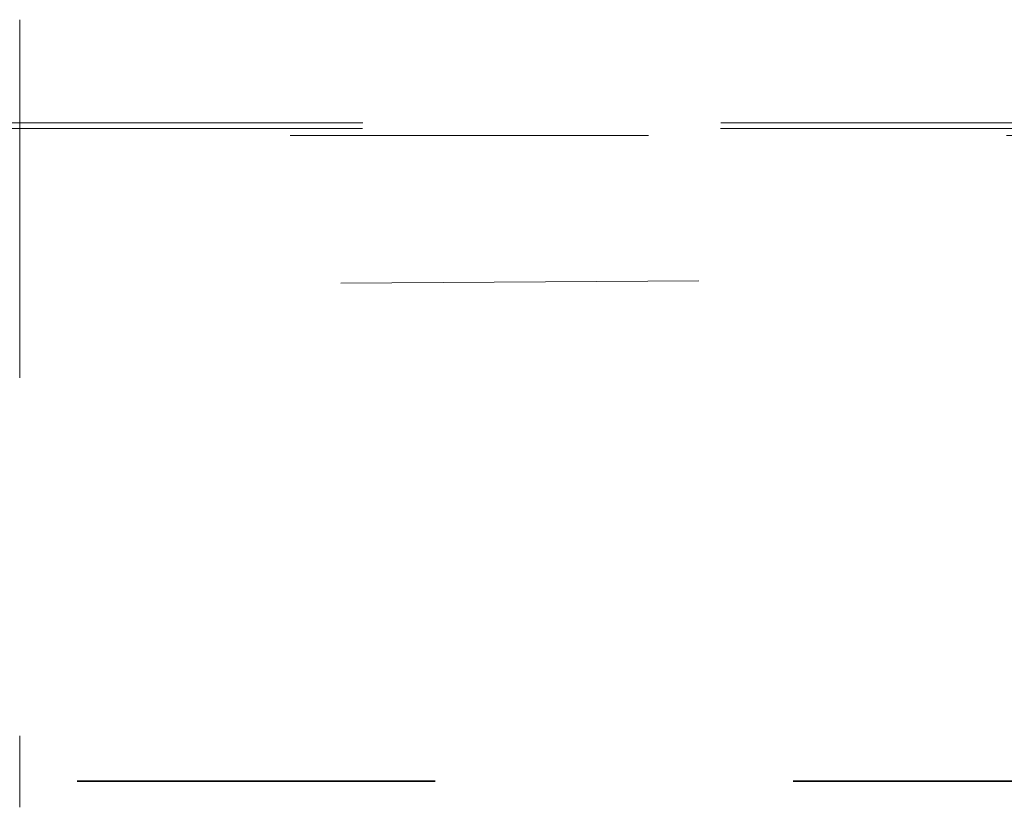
# Model space of a CAD drawing. Header units: metres. Extents: x -16.9 to 14.1, y -10.1 to 10.9.
# Tile 602 of 656: x -6.723 to -6.448, y 7.105 to 7.325. Entities that reach past the tile are written whole.
import ezdxf

# ---------------------------------------------------------------- set-up
doc = ezdxf.new("R2010")
doc.units = ezdxf.units.M
doc.linetypes.add('Ligne de quadrillage', pattern=[0.022225, 0.0127, -0.003175, 0.003175, -0.003175])
doc.linetypes.add('Tiret', pattern=[0.00635, 0.003175, -0.003175])
doc.layers.add('S-BEAM-HDLN', color=1, linetype='Tiret', lineweight=18)
doc.layers.add('S-GRID', color=1, linetype='Continuous', lineweight=9)

msp = doc.modelspace()

# ---------------------------------------------------------------- linework, layer by layer
at = {"layer": 'S-BEAM-HDLN'}
for p, q in [((-6.72282, 7.32521), (-6.72282, 7.10529)), ((12.17295, 7.29484), (-15.04725, 7.29484)), ((12.17298, 7.2964), (-15.04723, 7.2964)), ((-15.04725, 7.29284), (12.17295, 7.29284))]:
    msp.add_line(p, q, dxfattribs=at)
at = {"layer": 'S-BEAM-HDLN', "lineweight": 35}
msp.add_line((-14.90682, 7.11259), (12.09015, 7.11259), dxfattribs=at)
at = {"layer": 'S-GRID', "linetype": 'Ligne de quadrillage'}
msp.add_line((2.06667, 7.30871), (-16.11272, 7.1895), dxfattribs=at)

doc.saveas('drawing.dxf')
